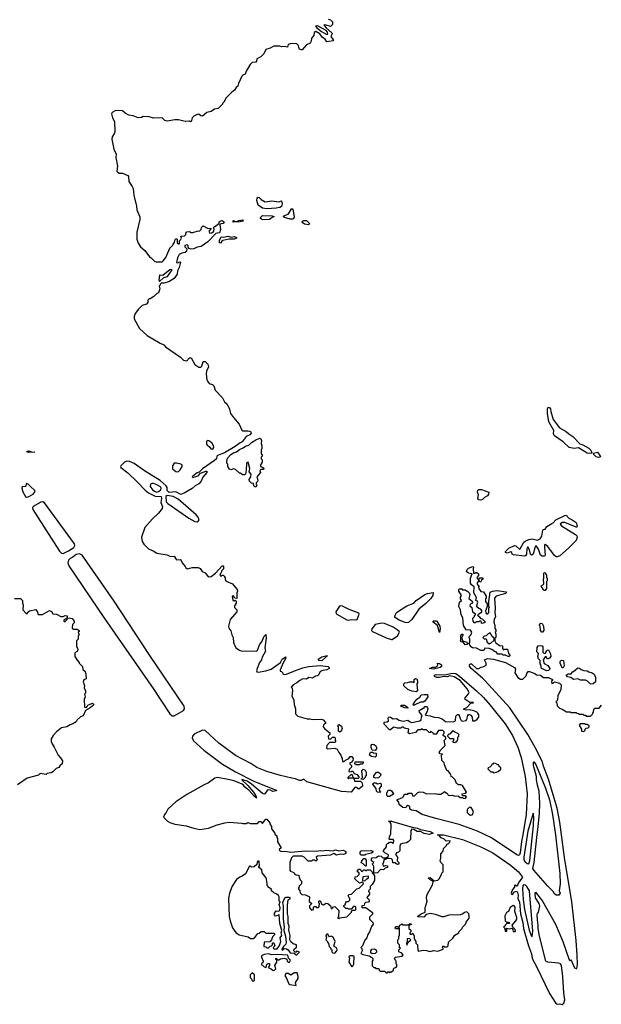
# Model space of a CAD drawing. Extents: x 2086813 to 2278017, y 548126 to 753336.
# Tile 349 of 461: x 2207357 to 2214129, y 640292 to 651760. Entities that reach past the tile are written whole.
import ezdxf

# ---------------------------------------------------------------- set-up
doc = ezdxf.new("R2010")
doc.units = 0

msp = doc.modelspace()

# ---------------------------------------------------------------- linework, layer by layer
at = {"layer": '0CON10XD'}
for points in [[(2210950, 651765), (2210977, 651757), (2211000, 651735), (2211000, 651705), (2210975, 651682), (2210925, 651697), (2210905, 651700), (2210900, 651695), (2210924, 651664), (2210992, 651605), (2210996, 651594), (2210980, 651565), (2211007, 651525), (2211007, 651513), (2210935, 651502), (2210915, 651532), (2210882, 651552), (2210852, 651595), (2210805, 651622), (2210785, 651610), (2210782, 651575), (2210756, 651544), (2210752, 651508), (2210740, 651485), (2210695, 651468), (2210645, 651410), (2210635, 651407), (2210616, 651416), (2210607, 651435), (2210605, 651460), (2210585, 651478), (2210565, 651482), (2210505, 651477), (2210485, 651470), (2210475, 651440), (2210435, 651447), (2210405, 651444), (2210385, 651450), (2210315, 651450), (2210300, 651445), (2210275, 651430), (2210225, 651414), (2210199, 651361), (2210165, 651329), (2210118, 651305), (2210116, 651275), (2210108, 651265), (2210065, 651261), (2210042, 651238), (2209995, 651162), (2209982, 651125), (2209955, 651113), (2209945, 651102), (2209904, 651016), (2209898, 650985), (2209878, 650972), (2209860, 650940), (2209827, 650915), (2209761, 650849), (2209735, 650800), (2209720, 650785), (2209720, 650775), (2209670, 650725), (2209625, 650718), (2209585, 650692), (2209535, 650680), (2209485, 650638), (2209465, 650642), (2209445, 650660), (2209423, 650657), (2209384, 650636), (2209365, 650618), (2209358, 650585), (2209345, 650572), (2209335, 650578), (2209285, 650574), (2209205, 650592), (2209165, 650592), (2209075, 650577), (2209046, 650586), (2209015, 650617), (2208915, 650612), (2208865, 650627), (2208795, 650632), (2208775, 650622), (2208735, 650618), (2208679, 650639), (2208628, 650648), (2208585, 650670), (2208555, 650698), (2208478, 650702), (2208435, 650680)], [(2210925, 651591), (2210945, 651592), (2210943, 651615), (2210925, 651634), (2210825, 651688), (2210802, 651685), (2210818, 651665), (2210872, 651622), (2210925, 651591)], [(2208435, 650680), (2208428, 650665), (2208438, 650615), (2208460, 650575), (2208464, 650455), (2208458, 650432), (2208434, 650396), (2208432, 650368), (2208455, 650250), (2208480, 650195), (2208477, 650155), (2208498, 650055), (2208487, 649995), (2208515, 649974), (2208555, 649971), (2208618, 649945), (2208623, 649935), (2208628, 649875), (2208668, 649818), (2208678, 649795), (2208687, 649717), (2208719, 649589), (2208723, 649545), (2208757, 649465), (2208756, 649434), (2208723, 649285), (2208722, 649205), (2208738, 649158), (2208764, 649114), (2208813, 649073), (2208867, 648997), (2208890, 648985), (2208930, 648945), (2208945, 648940), (2209015, 648940), (2209029, 648951), (2209058, 648992), (2209105, 649100), (2209140, 649135), (2209143, 649147), (2209160, 649165), (2209163, 649187), (2209175, 649210), (2209190, 649205), (2209192, 649162), (2209205, 649150), (2209215, 649150), (2209220, 649155), (2209220, 649185), (2209235, 649200), (2209240, 649215), (2209232, 649238), (2209278, 649242), (2209292, 649258), (2209292, 649275), (2209305, 649288), (2209335, 649292), (2209355, 649280), (2209375, 649280), (2209423, 649297), (2209455, 649300), (2209470, 649315), (2209475, 649340), (2209495, 649358), (2209545, 649332), (2209588, 649328), (2209560, 649295), (2209570, 649275), (2209595, 649276), (2209617, 649295), (2209620, 649325), (2209610, 649335), (2209625, 649350), (2209635, 649350), (2209665, 649380), (2209678, 649382), (2209680, 649405), (2209690, 649415), (2209715, 649422), (2209740, 649405), (2209725, 649388), (2209698, 649382), (2209688, 649372), (2209695, 649315), (2209685, 649276), (2209655, 649275), (2209641, 649269), (2209547, 649173), (2209470, 649120), (2209425, 649109), (2209385, 649090), (2209355, 649087), (2209326, 649096), (2209318, 649115), (2209320, 649125), (2209307, 649137), (2209281, 649129), (2209280, 649115), (2209302, 649092), (2209298, 649062), (2209283, 649047), (2209245, 649040), (2209215, 649027), (2209195, 648985), (2209185, 648932), (2209195, 648928), (2209225, 648940), (2209230, 648935), (2209225, 648920), (2209213, 648875), (2209193, 648835), (2209191, 648795), (2209157, 648745), (2209092, 648708), (2209035, 648690), (2209005, 648690), (2208992, 648678), (2208990, 648665), (2208980, 648655), (2208990, 648625), (2208975, 648580), (2208955, 648570), (2208920, 648535), (2208875, 648510), (2208865, 648510), (2208850, 648495), (2208848, 648465), (2208835, 648448), (2208785, 648430), (2208741, 648389), (2208703, 648337), (2208692, 648305), (2208692, 648275), (2208753, 648165), (2208842, 648082), (2208992, 647992), (2209034, 647974), (2209055, 647948), (2209230, 647830), (2209265, 647793), (2209302, 647788), (2209335, 647820), (2209355, 647820), (2209397, 647745), (2209445, 647713), (2209465, 647712), (2209480, 647725), (2209495, 647778), (2209515, 647778), (2209547, 647747), (2209557, 647715), (2209534, 647666), (2209529, 647635), (2209536, 647566), (2209545, 647550), (2209565, 647523), (2209601, 647511), (2209618, 647495), (2209632, 647445), (2209718, 647355), (2209741, 647311), (2209772, 647282), (2209801, 647225), (2209813, 647175), (2209846, 647125), (2209911, 647051), (2209945, 646980), (2209955, 646970), (2210015, 646972), (2210035, 646968), (2210049, 646959), (2210053, 646945), (2210036, 646925), (2209996, 646904), (2209948, 646842), (2209925, 646833), (2209865, 646788), (2209742, 646715), (2209662, 646685), (2209651, 646675), (2209648, 646645), (2209627, 646625), (2209485, 646527), (2209448, 646492), (2209425, 646484), (2209372, 646445), (2209367, 646435), (2209375, 646429), (2209410, 646440), (2209435, 646447), (2209462, 646478), (2209525, 646502), (2209535, 646500), (2209536, 646485), (2209489, 646431), (2209472, 646385), (2209442, 646355), (2209400, 646330), (2209365, 646299), (2209274, 646245), (2209235, 646231), (2209175, 646262), (2209097, 646255), (2209076, 646275), (2209073, 646313), (2209062, 646332), (2208992, 646392), (2208812, 646505), (2208692, 646592), (2208635, 646616), (2208605, 646619), (2208577, 646605), (2208536, 646564), (2208530, 646555), (2208534, 646545), (2208615, 646484), (2208726, 646376), (2208820, 646280), (2208859, 646249), (2208935, 646211), (2209005, 646208), (2209008, 646185), (2208999, 646135), (2209022, 646085), (2209016, 646065), (2208975, 646014), (2208902, 645945), (2208816, 645845), (2208774, 645735), (2208783, 645683), (2208802, 645652), (2208856, 645596), (2208912, 645575), (2208955, 645548), (2209075, 645527), (2209115, 645508), (2209155, 645510), (2209185, 645470), (2209225, 645472), (2209235, 645468), (2209248, 645435), (2209285, 645390), (2209290, 645375), (2209313, 645363), (2209365, 645381), (2209435, 645381), (2209458, 645368), (2209483, 645335), (2209516, 645316), (2209545, 645283), (2209565, 645273), (2209586, 645274), (2209636, 645314), (2209715, 645398), (2209725, 645400), (2209730, 645395), (2209730, 645365), (2209710, 645345), (2209702, 645318), (2209690, 645305), (2209692, 645282), (2209705, 645280), (2209715, 645290), (2209725, 645290), (2209739, 645279), (2209749, 645259), (2209750, 645235), (2209760, 645220), (2209835, 645188), (2209890, 645125), (2209893, 645105), (2209886, 645084), (2209885, 645020), (2209862, 645022), (2209845, 645048), (2209830, 645045), (2209840, 644995), (2209855, 644992), (2209865, 645000), (2209877, 644987), (2209878, 644965), (2209858, 644935), (2209858, 644915), (2209887, 644885), (2209887, 644865), (2209807, 644775), (2209790, 644695), (2209793, 644675), (2209814, 644644), (2209826, 644595), (2209841, 644565), (2209846, 644506), (2209873, 644445), (2209915, 644416), (2209935, 644411), (2210115, 644406), (2210125, 644416), (2210153, 644487), (2210176, 644514), (2210205, 644580), (2210225, 644600), (2210226, 644556), (2210213, 644445), (2210218, 644405), (2210179, 644335), (2210172, 644305), (2210148, 644272), (2210122, 644205), (2210116, 644175), (2210120, 644165), (2210135, 644160), (2210225, 644175), (2210285, 644195), (2210396, 644274), (2210415, 644313), (2210455, 644340), (2210453, 644315), (2210420, 644260), (2210390, 644185), (2210392, 644172), (2210405, 644170), (2210418, 644158), (2210422, 644142), (2210435, 644132), (2210465, 644137), (2210568, 644182), (2210655, 644213), (2210725, 644227), (2210855, 644239), (2210948, 644225), (2210960, 644215), (2210960, 644205), (2210935, 644188), (2210888, 644182), (2210855, 644170), (2210838, 644125), (2210825, 644118), (2210800, 644115), (2210765, 644090), (2210725, 644097), (2210695, 644081), (2210655, 644084), (2210618, 644062), (2210585, 644037), (2210540, 644015), (2210520, 643985), (2210530, 643975), (2210532, 643945), (2210527, 643885), (2210550, 643835), (2210552, 643785), (2210568, 643735), (2210570, 643675), (2210595, 643650), (2210705, 643616), (2210735, 643619), (2210775, 643610), (2210870, 643615), (2210890, 643605), (2210918, 643575), (2210918, 643562), (2210905, 643560), (2210893, 643547), (2210892, 643525), (2210911, 643501), (2210970, 643455), (2210970, 643435), (2210950, 643415), (2210953, 643383), (2210975, 643380), (2210998, 643402), (2211022, 643402), (2211030, 643395), (2211030, 643365), (2211040, 643355), (2211025, 643340), (2210965, 643342), (2210932, 643308), (2210928, 643275), (2210945, 643267), (2211025, 643277), (2211052, 643265), (2211072, 643225), (2211098, 643195), (2211112, 643155), (2211115, 643120), (2211135, 643120), (2211150, 643135), (2211190, 643155), (2211205, 643180), (2211225, 643180), (2211240, 643155), (2211238, 643132), (2211215, 643110), (2211200, 643105), (2211202, 643092), (2211220, 643075), (2211220, 643055), (2211192, 643028), (2211190, 643005), (2211215, 643000), (2211223, 643007), (2211237, 643007), (2211252, 642982), (2211285, 642970), (2211310, 642935), (2211298, 642922), (2211262, 642922), (2211240, 642930), (2211238, 642958), (2211215, 642970), (2211180, 642935), (2211180, 642925), (2211185, 642920), (2211195, 642930), (2211240, 642930), (2211250, 642915), (2211255, 642890), (2211325, 642890), (2211340, 642875), (2211350, 642845), (2211348, 642832), (2211305, 642800), (2211277, 642817), (2211265, 642820), (2211257, 642813), (2211217, 642763), (2211105, 642771), (2210702, 642882), (2210665, 642914), (2210635, 642900), (2210615, 642900), (2210570, 642920), (2210525, 642925), (2210393, 642957), (2210234, 643004), (2210119, 643049), (2210049, 643099), (2209871, 643191), (2209766, 643266), (2209675, 643335), (2209515, 643480), (2209485, 643487), (2209390, 643440), (2209369, 643415), (2209364, 643395), (2209381, 643361), (2209503, 643253), (2209720, 643090), (2209869, 642999), (2210082, 642892), (2210305, 642802), (2210347, 642785), (2210343, 642777), (2210305, 642772), (2210278, 642788), (2210251, 642789), (2210237, 642783), (2210212, 642745), (2210201, 642741), (2210185, 642748), (2210055, 642858), (2210005, 642891), (2209945, 642910), (2209942, 642905), (2210015, 642841), (2210080, 642765), (2210105, 642722), (2210115, 642692), (2210087, 642715), (2210026, 642786), (2209974, 642824), (2209963, 642845), (2209948, 642858), (2209854, 642894), (2209745, 642920), (2209655, 642933), (2209631, 642925), (2209555, 642870), (2209505, 642849), (2209305, 642737)], [(2210235, 649557), (2210184, 649564), (2210135, 649600), (2210118, 649655), (2210124, 649686), (2210135, 649692), (2210145, 649690), (2210170, 649665), (2210215, 649640), (2210295, 649650), (2210375, 649640), (2210405, 649650), (2210413, 649615), (2210404, 649586), (2210386, 649574), (2210345, 649563), (2210235, 649557)], [(2210534, 649436), (2210505, 649438), (2210440, 649455), (2210430, 649465), (2210433, 649477), (2210482, 649495), (2210525, 649560), (2210538, 649555), (2210554, 649465), (2210545, 649441), (2210534, 649436)], [(2209845, 649403), (2209840, 649415), (2209845, 649420), (2209865, 649410), (2209885, 649410), (2209908, 649422), (2209955, 649428), (2209960, 649415), (2209925, 649404), (2209845, 649403)], [(2210185, 649429), (2210160, 649445), (2210160, 649455), (2210185, 649480), (2210296, 649476), (2210320, 649465), (2210308, 649462), (2210265, 649432), (2210185, 649429)], [(2210725, 649370), (2210675, 649380), (2210653, 649395), (2210648, 649405), (2210650, 649415), (2210665, 649422), (2210695, 649420), (2210730, 649385), (2210725, 649370)], [(2209695, 649157), (2209685, 649160), (2209685, 649190), (2209705, 649232), (2209735, 649228), (2209782, 649238), (2209825, 649227), (2209855, 649236), (2209882, 649225), (2209880, 649215), (2209855, 649203), (2209794, 649204), (2209723, 649187), (2209710, 649180), (2209695, 649157)], [(2208985, 648710), (2209034, 648756), (2209080, 648770), (2209132, 648845), (2209125, 648850), (2209105, 648846), (2209025, 648781), (2208984, 648786), (2208978, 648725), (2208985, 648710)], [(2213995, 646707), (2213965, 646711), (2213865, 646772), (2213815, 646766), (2213756, 646776), (2213687, 646845), (2213583, 646915), (2213574, 646935), (2213576, 646975), (2213520, 647075), (2213502, 647172), (2213502, 647225), (2213508, 647242), (2213525, 647244), (2213538, 647228), (2213541, 647195), (2213569, 647105), (2213644, 647005), (2213722, 646965), (2213752, 646935), (2213796, 646906), (2213879, 646819), (2213915, 646807), (2213985, 646768), (2214008, 646745), (2214020, 646715), (2214015, 646712), (2213995, 646707)], [(2210105, 646320), (2210095, 646320), (2210082, 646332), (2210078, 646358), (2210055, 646362), (2210032, 646385), (2210030, 646405), (2210050, 646435), (2210052, 646465), (2210030, 646495), (2210036, 646534), (2210018, 646605), (2210005, 646602), (2210000, 646595), (2209996, 646515), (2209987, 646465), (2209975, 646458), (2209955, 646458), (2209925, 646480), (2209915, 646480), (2209872, 646522), (2209845, 646528), (2209815, 646518), (2209800, 646525), (2209780, 646555), (2209780, 646585), (2209770, 646595), (2209768, 646615), (2209778, 646655), (2209816, 646695), (2209846, 646715), (2209882, 646728), (2209915, 646754), (2209958, 646772), (2209985, 646792), (2210025, 646804), (2210058, 646835), (2210105, 646867), (2210155, 646886), (2210165, 646880), (2210172, 646855), (2210168, 646825), (2210178, 646795), (2210178, 646765), (2210170, 646745), (2210170, 646705), (2210180, 646695), (2210180, 646675), (2210170, 646665), (2210170, 646645), (2210180, 646635), (2210180, 646605), (2210160, 646575), (2210160, 646555), (2210185, 646550), (2210200, 646535), (2210195, 646520), (2210165, 646520), (2210155, 646510), (2210160, 646485), (2210120, 646435), (2210130, 646395), (2210127, 646383), (2210110, 646365), (2210110, 646345), (2210120, 646335), (2210105, 646320)], [(2209605, 646758), (2209616, 646776), (2209613, 646795), (2209595, 646830), (2209560, 646855), (2209543, 646857), (2209533, 646847), (2209534, 646824), (2209542, 646805), (2209565, 646788), (2209581, 646761), (2209605, 646758)], [(2207465, 646718), (2207440, 646725), (2207443, 646735), (2207465, 646738), (2207495, 646727), (2207535, 646724), (2207465, 646718)], [(2214095, 646660), (2214069, 646669), (2214042, 646695), (2214040, 646710), (2214085, 646723), (2214114, 646685), (2214119, 646675), (2214115, 646664), (2214095, 646660)], [(2209195, 646494), (2209205, 646496), (2209225, 646519), (2209249, 646555), (2209250, 646575), (2209232, 646585), (2209185, 646596), (2209155, 646594), (2209136, 646565), (2209137, 646527), (2209175, 646496), (2209195, 646494)], [(2207435, 646199), (2207455, 646203), (2207516, 646235), (2207537, 646265), (2207535, 646275), (2207485, 646324), (2207455, 646350), (2207435, 646357), (2207425, 646320), (2207385, 646322), (2207381, 646305), (2207395, 646261), (2207425, 646205), (2207435, 646199)], [(2208955, 646259), (2208975, 646263), (2209001, 646285), (2209003, 646305), (2208995, 646318), (2208955, 646343), (2208915, 646358), (2208895, 646360), (2208881, 646349), (2208875, 646324), (2208905, 646285), (2208935, 646263), (2208955, 646259)], [(2209425, 645913), (2209435, 645918), (2209446, 645935), (2209436, 645965), (2209412, 645995), (2209202, 646175), (2209145, 646208), (2209075, 646217), (2209057, 646205), (2209064, 646145), (2209082, 646125), (2209328, 645955), (2209395, 645917), (2209425, 645913)], [(2212725, 646163), (2212705, 646168), (2212692, 646185), (2212700, 646225), (2212687, 646257), (2212691, 646279), (2212705, 646290), (2212735, 646290), (2212818, 646258), (2212817, 646235), (2212804, 646216), (2212770, 646195), (2212748, 646172), (2212725, 646163)], [(2207865, 645544), (2207927, 645573), (2207987, 645613), (2208000, 645635), (2207996, 645655), (2207645, 646132), (2207625, 646145), (2207605, 646141), (2207515, 646089), (2207507, 646075), (2207511, 646055), (2207819, 645569), (2207845, 645546), (2207865, 645544)], [(2213615, 645504), (2213603, 645505), (2213585, 645518), (2213505, 645623), (2213475, 645648), (2213468, 645642), (2213467, 645613), (2213476, 645525), (2213473, 645515), (2213465, 645511), (2213442, 645512), (2213420, 645525), (2213398, 645595), (2213375, 645630), (2213365, 645630), (2213355, 645610), (2213336, 645535), (2213316, 645524), (2213304, 645535), (2213292, 645585), (2213275, 645620), (2213264, 645596), (2213257, 645535), (2213245, 645517), (2213235, 645512), (2213106, 645526), (2213092, 645535), (2213087, 645555), (2213075, 645562), (2213035, 645548), (2213014, 645555), (2213014, 645566), (2213054, 645606), (2213120, 645635), (2213135, 645633), (2213175, 645593), (2213185, 645598), (2213228, 645675), (2213242, 645688), (2213285, 645706), (2213325, 645713), (2213385, 645700), (2213417, 645713), (2213436, 645744), (2213447, 645815), (2213455, 645823), (2213475, 645827), (2213495, 645856), (2213552, 645892), (2213569, 645901), (2213600, 645935), (2213705, 645987), (2213725, 645990), (2213730, 645975), (2213750, 645955), (2213790, 645935), (2213835, 645902), (2213850, 645865), (2213845, 645848), (2213835, 645849), (2213705, 645903), (2213675, 645902), (2213650, 645885), (2213664, 645864), (2213827, 645765), (2213845, 645750), (2213850, 645735), (2213837, 645695), (2213747, 645605), (2213645, 645516), (2213615, 645504)], [(2209155, 643653), (2209265, 643715), (2209278, 643735), (2209272, 643765), (2208873, 644355), (2208457, 644987), (2208085, 645525), (2208055, 645538), (2208015, 645532), (2207978, 645502), (2207944, 645486), (2207927, 645465), (2207918, 645435), (2207931, 645401), (2208346, 644784), (2208911, 643971), (2209107, 643677), (2209134, 643654), (2209155, 643653)], [(2213055, 644342), (2213043, 644343), (2213015, 644360), (2212985, 644360), (2212975, 644370), (2212925, 644372), (2212907, 644397), (2212885, 644402), (2212856, 644426), (2212825, 644438), (2212775, 644440), (2212760, 644415), (2212726, 644414), (2212675, 644439), (2212631, 644445), (2212614, 644455), (2212599, 644475), (2212590, 644495), (2212598, 644505), (2212598, 644545), (2212590, 644565), (2212595, 644580), (2212615, 644600), (2212620, 644625), (2212615, 644640), (2212605, 644648), (2212554, 644654), (2212523, 644705), (2212518, 644795), (2212498, 644828), (2212488, 644888), (2212471, 644925), (2212480, 644975), (2212500, 644995), (2212488, 645015), (2212490, 645035), (2212502, 645055), (2212470, 645105), (2212470, 645125), (2212475, 645130), (2212505, 645130), (2212515, 645120), (2212545, 645120), (2212575, 645102), (2212590, 645085), (2212597, 645065), (2212588, 645018), (2212626, 644986), (2212630, 644975), (2212625, 644960), (2212615, 644960), (2212602, 644948), (2212600, 644935), (2212622, 644912), (2212630, 644865), (2212660, 644845), (2212660, 644825), (2212650, 644815), (2212650, 644805), (2212630, 644785), (2212632, 644755), (2212645, 644740), (2212665, 644740), (2212675, 644750), (2212708, 644752), (2212715, 644760), (2212728, 644758), (2212730, 644735), (2212735, 644732), (2212756, 644734), (2212780, 644745), (2212748, 644778), (2212732, 644782), (2212715, 644802), (2212690, 644815), (2212698, 644835), (2212738, 644865), (2212740, 644875), (2212727, 644895), (2212703, 644903), (2212682, 644922), (2212680, 644935), (2212692, 644975), (2212688, 644988), (2212670, 644995), (2212675, 645030), (2212646, 645085), (2212648, 645155), (2212617, 645177), (2212606, 645196), (2212606, 645255), (2212627, 645307), (2212585, 645314), (2212558, 645328), (2212569, 645355), (2212585, 645372), (2212635, 645392), (2212642, 645385), (2212636, 645365), (2212640, 645315), (2212655, 645312), (2212668, 645322), (2212682, 645322), (2212700, 645305), (2212700, 645285), (2212682, 645265), (2212685, 645250), (2212695, 645240), (2212705, 645240), (2212715, 645260), (2212745, 645260), (2212750, 645255), (2212750, 645245), (2212732, 645228), (2212728, 645212), (2212715, 645210), (2212708, 645228), (2212702, 645228), (2212685, 645200), (2212683, 645185), (2212695, 645170), (2212710, 645165), (2212700, 645155), (2212703, 645135), (2212725, 645100), (2212758, 645098), (2212790, 645045), (2212790, 645025), (2212780, 645015), (2212780, 644985), (2212800, 644955), (2212800, 644925), (2212782, 644875), (2212783, 644853), (2212792, 644842), (2212808, 644842), (2212818, 644855), (2212820, 644905), (2212827, 644915), (2212820, 644925), (2212820, 644985), (2212837, 645093), (2212864, 645106), (2212915, 645113), (2213020, 645095), (2213020, 645085), (2213012, 645078), (2212904, 645046), (2212887, 645023), (2212893, 644905), (2212888, 644855), (2212898, 644805), (2212883, 644777), (2212878, 644745), (2212890, 644705), (2212888, 644675), (2212900, 644655), (2212900, 644635), (2212892, 644625), (2212900, 644605), (2212900, 644565), (2212890, 644555), (2212890, 644525), (2212901, 644501), (2212945, 644470), (2212978, 644468), (2212980, 644435), (2212992, 644422), (2213005, 644430), (2213038, 644428), (2213048, 644378), (2213068, 644355), (2213055, 644342)], [(2213475, 645110), (2213465, 645110), (2213455, 645120), (2213430, 645165), (2213457, 645183), (2213462, 645195), (2213458, 645245), (2213462, 645255), (2213460, 645315), (2213465, 645320), (2213478, 645318), (2213480, 645305), (2213490, 645295), (2213490, 645265), (2213500, 645255), (2213500, 645225), (2213490, 645215), (2213490, 645135), (2213475, 645110)], [(2211865, 644736), (2211845, 644741), (2211775, 644768), (2211733, 644795), (2211727, 644805), (2211728, 644825), (2211746, 644855), (2211865, 644932), (2211945, 644966), (2211972, 644995), (2212074, 645065), (2212105, 645078), (2212170, 645090), (2212166, 645055), (2212139, 645015), (2212085, 644961), (2212004, 644896), (2211924, 644775), (2211885, 644741), (2211865, 644736)], [(2207295, 645020), (2207365, 645020), (2207390, 644995), (2207390, 644965), (2207398, 644945), (2207392, 644885), (2207433, 644843), (2207450, 644845), (2207450, 644855), (2207470, 644875), (2207545, 644890), (2207565, 644860), (2207572, 644832), (2207623, 644833), (2207705, 644878), (2207726, 644866), (2207745, 644840), (2207787, 644837), (2207835, 644810), (2207865, 644810), (2207885, 644820), (2207910, 644815), (2207910, 644790), (2207872, 644768), (2207870, 644755), (2207875, 644750), (2207885, 644750), (2207910, 644775), (2207910, 644790), (2207935, 644792), (2207970, 644785), (2207990, 644755), (2207990, 644735), (2207973, 644717), (2207970, 644675), (2207985, 644660), (2208025, 644662), (2208048, 644645), (2208050, 644635), (2208040, 644625), (2208048, 644595), (2208040, 644585), (2208040, 644545), (2208020, 644525), (2208018, 644455), (2208031, 644441), (2208036, 644424), (2208025, 644402), (2208000, 644385), (2208000, 644345), (2208025, 644300), (2208050, 644275), (2208050, 644265), (2208090, 644225), (2208093, 644193), (2208118, 644168), (2208128, 644135), (2208130, 644085), (2208105, 644070), (2208098, 644045), (2208110, 644005), (2208108, 643978), (2208122, 643945), (2208122, 643918), (2208110, 643905), (2208118, 643875), (2208108, 643845), (2208110, 643755), (2208135, 643750), (2208152, 643778), (2208205, 643798), (2208222, 643785), (2208218, 643775), (2208177, 643745), (2208124, 643716), (2208098, 643652), (2208065, 643640), (2208028, 643605), (2208015, 643582), (2207975, 643558), (2207945, 643549), (2207907, 643523), (2207845, 643512), (2207786, 643465), (2207746, 643425), (2207724, 643385), (2207723, 643355), (2207734, 643325), (2207758, 643288), (2207804, 643195), (2207832, 643165), (2207855, 643130), (2207852, 643095), (2207825, 643070), (2207815, 643050), (2207782, 643038), (2207745, 643000), (2207722, 642988), (2207678, 642982), (2207665, 642970), (2207595, 642982), (2207575, 642963), (2207444, 642926), (2207332, 642848)], [(2211185, 644765), (2211216, 644774), (2211265, 644769), (2211285, 644775), (2211310, 644835), (2211305, 644849), (2211192, 644892), (2211115, 644930), (2211095, 644934), (2211081, 644929), (2211038, 644865), (2211041, 644845), (2211050, 644835), (2211165, 644770), (2211185, 644765)], [(2211685, 644540), (2211695, 644542), (2211757, 644585), (2211779, 644625), (2211776, 644635), (2211754, 644655), (2211706, 644685), (2211605, 644728), (2211575, 644733), (2211496, 644715), (2211459, 644665), (2211454, 644645), (2211465, 644634), (2211625, 644559), (2211685, 644540)], [(2212245, 644623), (2212223, 644705), (2212172, 644745), (2212170, 644755), (2212175, 644759), (2212205, 644759), (2212215, 644753), (2212248, 644698), (2212254, 644666), (2212245, 644623)], [(2213445, 644628), (2213435, 644628), (2213422, 644645), (2213417, 644695), (2213408, 644705), (2213412, 644725), (2213425, 644732), (2213439, 644729), (2213458, 644698), (2213460, 644645), (2213445, 644628)], [(2212545, 644480), (2212520, 644510), (2212492, 644515), (2212488, 644525), (2212493, 644537), (2212494, 644585), (2212505, 644602), (2212515, 644602), (2212520, 644595), (2212500, 644555), (2212510, 644545), (2212510, 644535), (2212525, 644520), (2212565, 644510), (2212572, 644495), (2212565, 644483), (2212545, 644480)], [(2212825, 644490), (2212835, 644500), (2212845, 644500), (2212880, 644535), (2212880, 644555), (2212858, 644575), (2212835, 644620), (2212825, 644610), (2212812, 644608), (2212788, 644582), (2212765, 644580), (2212750, 644565), (2212765, 644550), (2212788, 644548), (2212802, 644512), (2212825, 644490)], [(2213495, 644177), (2213433, 644205), (2213427, 644247), (2213418, 644258), (2213418, 644295), (2213398, 644318), (2213392, 644345), (2213397, 644377), (2213378, 644398), (2213381, 644449), (2213395, 644467), (2213417, 644473), (2213439, 644469), (2213448, 644455), (2213450, 644395), (2213465, 644380), (2213478, 644382), (2213494, 644416), (2213515, 644420), (2213538, 644375), (2213542, 644345), (2213528, 644325), (2213503, 644313), (2213488, 644338), (2213475, 644340), (2213453, 644303), (2213465, 644260), (2213508, 644238), (2213530, 644205), (2213528, 644192), (2213515, 644180), (2213495, 644177)], [(2210875, 644293), (2210840, 644295), (2210834, 644305), (2210839, 644315), (2210875, 644338), (2210936, 644356), (2210931, 644345), (2210875, 644293)], [(2212175, 644194), (2212130, 644205), (2212165, 644218), (2212195, 644219), (2212218, 644232), (2212226, 644245), (2212224, 644266), (2212245, 644262), (2212267, 644245), (2212267, 644225), (2212255, 644214), (2212175, 644194)], [(2212745, 644090), (2212615, 644205), (2212595, 644231), (2212594, 644245), (2212605, 644258), (2212618, 644258), (2212675, 644205), (2212705, 644203), (2212730, 644220), (2212763, 644227), (2212789, 644241), (2212790, 644265), (2212768, 644305), (2212805, 644319), (2212873, 644313), (2213015, 644274), (2213120, 644215), (2213132, 644195), (2213123, 644153), (2213157, 644097), (2213188, 644078), (2213215, 644080), (2213255, 644120), (2213263, 644147), (2213277, 644167), (2213295, 644167), (2213355, 644147), (2213375, 644130), (2213420, 644125), (2213455, 644100), (2213515, 644100), (2213560, 644075), (2213560, 644065), (2213550, 644055), (2213555, 644030), (2213568, 644032), (2213585, 644050), (2213642, 644032), (2213662, 644012), (2213660, 643955), (2213625, 643890), (2213618, 643835), (2213600, 643815), (2213610, 643805), (2213615, 643770), (2213642, 643742), (2213672, 643728), (2213725, 643700), (2213765, 643700), (2213775, 643690), (2213835, 643690), (2213843, 643683), (2213865, 643680), (2213875, 643670), (2213915, 643670), (2213925, 643660), (2213945, 643660), (2213955, 643650), (2214005, 643650), (2214028, 643672), (2214030, 643685), (2214040, 643695), (2214042, 643728), (2214055, 643740), (2214105, 643740), (2214132, 643778)], [(2213685, 644210), (2213672, 644212), (2213650, 644265), (2213650, 644285), (2213665, 644300), (2213690, 644295), (2213698, 644235), (2213685, 644210)], [(2213165, 642026), (2213145, 642032), (2212850, 642230), (2212689, 642309), (2212475, 642388), (2212201, 642455), (2212045, 642503), (2211975, 642544), (2211920, 642555), (2211900, 642565), (2211900, 642595), (2211877, 642607), (2211862, 642598), (2211855, 642582), (2211820, 642585), (2211775, 642620), (2211770, 642645), (2211750, 642675), (2211815, 642700), (2211828, 642712), (2211830, 642725), (2211842, 642738), (2211875, 642740), (2211885, 642750), (2211925, 642750), (2211932, 642722), (2211955, 642720), (2211992, 642758), (2212015, 642768), (2212055, 642762), (2212095, 642742), (2212195, 642748), (2212225, 642740), (2212265, 642740), (2212275, 642750), (2212285, 642750), (2212305, 642770), (2212325, 642750), (2212335, 642750), (2212345, 642730), (2212363, 642723), (2212395, 642728), (2212425, 642718), (2212462, 642722), (2212485, 642700), (2212515, 642700), (2212523, 642693), (2212545, 642690), (2212558, 642708), (2212545, 642720), (2212512, 642722), (2212510, 642745), (2212545, 642750), (2212560, 642765), (2212515, 642840), (2212495, 642850), (2212465, 642850), (2212444, 642864), (2212428, 642908), (2212398, 642938), (2212380, 642945), (2212378, 642968), (2212345, 643010), (2212330, 643015), (2212303, 643083), (2212300, 643105), (2212273, 643133), (2212270, 643195), (2212280, 643205), (2212255, 643210), (2212240, 643225), (2212250, 643235), (2212252, 643248), (2212310, 643305), (2212300, 643365), (2212320, 643385), (2212318, 643398), (2212290, 643425), (2212290, 643435), (2212300, 643445), (2212300, 643465), (2212285, 643480), (2212235, 643480), (2212205, 643440), (2212175, 643440), (2212170, 643455), (2212145, 643470), (2212135, 643460), (2212125, 643460), (2212095, 643490), (2212055, 643490), (2212045, 643500), (2212025, 643490), (2211995, 643490), (2211965, 643460), (2211895, 643442), (2211880, 643455), (2211890, 643495), (2211838, 643508), (2211825, 643520), (2211805, 643520), (2211795, 643510), (2211775, 643508), (2211755, 643508), (2211715, 643520), (2211705, 643518), (2211675, 643490), (2211665, 643490), (2211600, 643555), (2211602, 643578), (2211635, 643582), (2211650, 643595), (2211648, 643625), (2211655, 643640), (2211675, 643636), (2211705, 643617), (2211745, 643623), (2211775, 643602), (2211821, 643591), (2211875, 643601), (2211905, 643581), (2211925, 643576), (2212017, 643593), (2212032, 643605), (2212034, 643636), (2212042, 643655), (2212013, 643695), (2212010, 643715), (2212055, 643740), (2212065, 643740), (2212070, 643760), (2212095, 643760), (2212107, 643747), (2212108, 643735), (2212096, 643694), (2212080, 643665), (2212085, 643660), (2212135, 643653), (2212185, 643637), (2212235, 643633), (2212276, 643616), (2212315, 643588), (2212405, 643582), (2212425, 643590), (2212432, 643598), (2212435, 643650), (2212455, 643667), (2212465, 643667), (2212476, 643656), (2212485, 643620), (2212498, 643598), (2212515, 643592), (2212554, 643596), (2212565, 643610), (2212574, 643656), (2212584, 643666), (2212595, 643667), (2212610, 643660), (2212626, 643636), (2212630, 643595), (2212655, 643593), (2212685, 643613), (2212702, 643638), (2212702, 643665), (2212693, 643683), (2212680, 643695), (2212645, 643710), (2212595, 643722), (2212555, 643718), (2212530, 643725), (2212530, 643735), (2212565, 643750), (2212612, 643798), (2212640, 643805), (2212635, 643810), (2212598, 643808), (2212540, 643845), (2212545, 643860), (2212585, 643908), (2212589, 643925), (2212569, 643965), (2212486, 644065), (2212415, 644108), (2212365, 644120), (2212335, 644108), (2212295, 644109), (2212245, 644098), (2212215, 644099), (2212189, 644109), (2212186, 644125), (2212205, 644134), (2212305, 644130), (2212395, 644148), (2212435, 644144), (2212479, 644115), (2212675, 643945), (2212756, 643866), (2212837, 643777), (2213009, 643559), (2213096, 643424), (2213157, 643287), (2213195, 643166), (2213244, 642945), (2213267, 642745), (2213254, 642505), (2213217, 642265), (2213201, 642189), (2213185, 642056), (2213175, 642032), (2213165, 642026)], [(2214005, 644020), (2213970, 644055), (2213945, 644067), (2213887, 644067), (2213855, 644083), (2213805, 644074), (2213775, 644097), (2213735, 644108), (2213722, 644125), (2213730, 644135), (2213745, 644140), (2213777, 644143), (2213790, 644155), (2213795, 644170), (2213805, 644170), (2213855, 644210), (2213875, 644208), (2213895, 644190), (2213925, 644180), (2213965, 644177), (2213985, 644164), (2214024, 644154), (2214045, 644138), (2214063, 644097), (2214063, 644047), (2214035, 644024), (2214005, 644020)], [(2209305, 642737), (2209175, 642650), (2209084, 642566), (2209063, 642527), (2209042, 642505), (2209033, 642473), (2209080, 642425), (2209105, 642410), (2209165, 642390), (2209295, 642370), (2209385, 642343), (2209455, 642330), (2209556, 642344), (2209655, 642382), (2209744, 642406), (2209795, 642412), (2209945, 642402), (2209955, 642398), (2209995, 642400), (2210015, 642408), (2210045, 642400), (2210105, 642398), (2210125, 642400), (2210145, 642420), (2210165, 642420), (2210185, 642400), (2210215, 642440), (2210225, 642450), (2210235, 642450), (2210270, 642405), (2210270, 642395), (2210290, 642365), (2210290, 642335), (2210330, 642285), (2210330, 642275), (2210350, 642255), (2210350, 642235), (2210360, 642225), (2210360, 642185), (2210400, 642115), (2210380, 642095), (2210382, 642082), (2210405, 642072), (2210453, 642077), (2210515, 642064), (2210685, 642078), (2210815, 642076), (2210856, 642084), (2210885, 642080), (2210925, 642089), (2211005, 642080), (2211035, 642092), (2211075, 642080), (2211125, 642086), (2211153, 642073), (2211154, 642055), (2211146, 642044), (2211125, 642037), (2211095, 642040), (2211045, 642031), (2211015, 642048), (2210975, 642030), (2210825, 642018), (2210810, 642005), (2210820, 641975), (2210805, 641960), (2210795, 641970), (2210765, 641970), (2210755, 641960), (2210715, 641960), (2210668, 642008), (2210645, 642018), (2210543, 642017), (2210522, 641998), (2210502, 641945), (2210503, 641853), (2210512, 641842), (2210548, 641828), (2210552, 641812), (2210565, 641810), (2210575, 641800), (2210608, 641798), (2210610, 641765), (2210620, 641755), (2210622, 641742), (2210640, 641725), (2210640, 641695), (2210612, 641668), (2210610, 641655), (2210600, 641645), (2210620, 641615), (2210622, 641592), (2210642, 641572), (2210687, 641567), (2210730, 641545), (2210728, 641488), (2210760, 641465), (2210732, 641438), (2210730, 641415), (2210755, 641390), (2210780, 641395), (2210780, 641425), (2210785, 641430), (2210805, 641430), (2210815, 641420), (2210835, 641420), (2210845, 641430), (2210850, 641465), (2210840, 641475), (2210840, 641495), (2210855, 641500), (2210872, 641462), (2210883, 641453), (2210895, 641450), (2210925, 641470), (2210945, 641468), (2210978, 641438), (2210985, 641410), (2210995, 641410), (2211012, 641428), (2211025, 641430), (2211059, 641399), (2211072, 641385), (2211070, 641315), (2211060, 641305), (2211060, 641295), (2211075, 641290), (2211085, 641300), (2211165, 641310), (2211220, 641365), (2211220, 641375), (2211232, 641388), (2211265, 641390), (2211270, 641395), (2211270, 641425), (2211265, 641430), (2211245, 641430), (2211215, 641400), (2211185, 641400), (2211175, 641410), (2211155, 641410), (2211148, 641418), (2211132, 641432), (2211130, 641445), (2211148, 641452), (2211153, 641477), (2211162, 641488), (2211185, 641490), (2211200, 641505), (2211200, 641525), (2211192, 641532), (2211182, 641558), (2211195, 641570), (2211220, 641575), (2211282, 641638), (2211310, 641645), (2211360, 641695), (2211358, 641708), (2211345, 641720), (2211338, 641712), (2211312, 641702), (2211260, 641755), (2211262, 641778), (2211288, 641782), (2211310, 641805), (2211310, 641825), (2211292, 641835), (2211290, 641855), (2211305, 641868), (2211317, 641867), (2211328, 641858), (2211332, 641842), (2211345, 641840), (2211365, 641860), (2211375, 641860), (2211385, 641850), (2211395, 641850), (2211405, 641860), (2211425, 641860), (2211437, 641857), (2211458, 641838), (2211460, 641825), (2211478, 641808), (2211487, 641787), (2211488, 641735), (2211463, 641687), (2211440, 641665), (2211440, 641635), (2211420, 641615), (2211420, 641605), (2211432, 641592), (2211432, 641575), (2211400, 641535), (2211425, 641510), (2211427, 641493), (2211417, 641483), (2211382, 641478), (2211373, 641467), (2211368, 641442), (2211342, 641438), (2211340, 641425), (2211345, 641420), (2211385, 641420), (2211405, 641410), (2211465, 641360), (2211467, 641343), (2211432, 641308), (2211430, 641285), (2211468, 641245), (2211472, 641225), (2211455, 641200), (2211432, 641135), (2211410, 641105), (2211400, 641065), (2211375, 641040), (2211350, 640975), (2211330, 640955), (2211342, 640942), (2211344, 640915), (2211328, 640885), (2211351, 640871), (2211425, 640858), (2211458, 640838), (2211470, 640825), (2211470, 640805), (2211460, 640795), (2211462, 640742), (2211482, 640722), (2211495, 640720), (2211505, 640710), (2211538, 640708), (2211542, 640692), (2211555, 640680), (2211605, 640680), (2211625, 640660), (2211635, 640660), (2211645, 640670), (2211655, 640670), (2211665, 640660), (2211675, 640670), (2211688, 640672), (2211708, 640692), (2211710, 640705), (2211722, 640718), (2211735, 640720), (2211748, 640732), (2211750, 640755), (2211742, 640762), (2211740, 640795), (2211732, 640802), (2211722, 640828), (2211735, 640840), (2211806, 640854), (2211822, 640865), (2211805, 640887), (2211770, 640905), (2211770, 640925), (2211790, 640945), (2211780, 640955), (2211780, 640985), (2211760, 641005), (2211760, 641045), (2211770, 641055), (2211770, 641085), (2211780, 641095), (2211780, 641175), (2211775, 641180), (2211765, 641170), (2211735, 641170), (2211730, 641185), (2211742, 641198), (2211755, 641200), (2211765, 641190), (2211775, 641190), (2211782, 641218), (2211795, 641220), (2211805, 641230), (2211815, 641220), (2211885, 641220), (2211895, 641230), (2211915, 641230), (2211918, 641222), (2211902, 641218), (2211890, 641205), (2211890, 641175), (2211910, 641155), (2211910, 641135), (2211900, 641125), (2211900, 641115), (2211905, 641110), (2211925, 641110), (2211935, 641120), (2211940, 641115), (2211950, 641085), (2211950, 641055), (2211970, 641025), (2211970, 641005), (2211990, 640985), (2211992, 640922), (2212002, 640912), (2212055, 640923), (2212095, 640920), (2212135, 640907), (2212175, 640920), (2212225, 640913), (2212290, 640935), (2212290, 640945), (2212280, 640955), (2212285, 640970), (2212295, 640970), (2212305, 640960), (2212335, 640960), (2212348, 640972), (2212352, 641018), (2212399, 641061), (2212424, 641096), (2212470, 641125), (2212472, 641135), (2212510, 641175), (2212515, 641190), (2212548, 641225), (2212555, 641250), (2212590, 641295), (2212592, 641325), (2212586, 641346), (2212565, 641370), (2212535, 641360), (2212515, 641342), (2212486, 641334), (2212355, 641329), (2212295, 641310), (2212275, 641311), (2212199, 641339), (2212135, 641350), (2212092, 641338), (2212062, 641308), (2211992, 641312), (2211992, 641318), (2212030, 641345), (2212080, 641365), (2212080, 641415), (2212102, 641495), (2212093, 641527), (2212098, 641565), (2212163, 641685), (2212170, 641715), (2212168, 641728), (2212135, 641742), (2212113, 641767), (2212135, 641770), (2212185, 641730), (2212225, 641740), (2212242, 641755), (2212270, 641805), (2212272, 641818), (2212290, 641835), (2212290, 641915), (2212260, 641945), (2212252, 641965), (2212260, 641995), (2212260, 642045), (2212290, 642075), (2212292, 642108), (2212328, 642142), (2212335, 642160), (2212345, 642160), (2212365, 642180), (2212368, 642195), (2212323, 642193), (2212300, 642215), (2212265, 642232), (2212240, 642260), (2212222, 642268), (2212292, 642265), (2212515, 642211), (2212728, 642128), (2212865, 642055), (2213068, 641918), (2213164, 641834), (2213210, 641775), (2213209, 641765), (2213168, 641715), (2213155, 641679), (2213145, 641668), (2213125, 641680), (2213120, 641675), (2213120, 641655), (2213095, 641630), (2213078, 641588), (2213084, 641574), (2213095, 641572), (2213118, 641602), (2213145, 641610), (2213155, 641594), (2213163, 641565), (2213156, 641525), (2213175, 641481), (2213188, 641345), (2213216, 641244), (2213223, 641175), (2213282, 640972), (2213315, 640882), (2213326, 640825), (2213374, 640734), (2213525, 640419), (2213595, 640308), (2213615, 640293), (2213645, 640298), (2213675, 640292), (2213695, 640307), (2213704, 640345), (2213692, 640425), (2213682, 640615), (2213664, 640745), (2213653, 640763), (2213635, 640773), (2213505, 640783), (2213484, 640795), (2213410, 641085), (2213395, 641175), (2213396, 641214), (2213385, 641275), (2213382, 641335), (2213385, 641350), (2213398, 641365), (2213414, 641435), (2213404, 641465), (2213365, 641532), (2213358, 641582), (2213365, 641597), (2213445, 641492), (2213598, 641225), (2213683, 641023), (2213755, 640810), (2213765, 640800), (2213775, 640810), (2213780, 640805), (2213817, 640717), (2213835, 640708), (2213845, 640710), (2213852, 640758), (2213850, 640865), (2213835, 641035), (2213785, 641485), (2213701, 642001), (2213648, 642415), (2213616, 642576), (2213582, 642692), (2213515, 642915), (2213457, 643065), (2213443, 643115), (2213360, 643285), (2213272, 643435), (2213063, 643745), (2212775, 644065), (2212745, 644090)], [(2211975, 643930), (2211925, 643940), (2211875, 643960), (2211832, 644002), (2211830, 644025), (2211843, 644037), (2211875, 644040), (2211895, 644050), (2211935, 644050), (2211945, 644040), (2211950, 644045), (2211950, 644075), (2211965, 644088), (2211980, 644085), (2211990, 644055), (2211990, 644035), (2211980, 644025), (2211990, 643945), (2211975, 643930)], [(2211945, 643770), (2211940, 643785), (2211958, 643815), (2211982, 643845), (2212015, 643870), (2212030, 643895), (2212065, 643902), (2212105, 643900), (2212108, 643875), (2212076, 643824), (2212055, 643812), (2212025, 643812), (2211952, 643778), (2211945, 643770)], [(2211875, 643743), (2211840, 643745), (2211790, 643765), (2211803, 643777), (2211837, 643777), (2211868, 643758), (2211880, 643745), (2211875, 643743)], [(2211085, 643463), (2211068, 643475), (2211070, 643525), (2211060, 643535), (2211075, 643550), (2211105, 643530), (2211112, 643505), (2211102, 643475), (2211085, 643463)], [(2213925, 643470), (2213940, 643485), (2213942, 643498), (2213955, 643510), (2213978, 643512), (2213990, 643525), (2213990, 643535), (2213965, 643550), (2213945, 643550), (2213935, 643560), (2213885, 643560), (2213870, 643545), (2213900, 643495), (2213900, 643475), (2213925, 643470)], [(2212425, 643340), (2212435, 643350), (2212445, 643350), (2212460, 643375), (2212460, 643405), (2212470, 643415), (2212470, 643435), (2212457, 643447), (2212422, 643462), (2212410, 643475), (2212395, 643478), (2212365, 643440), (2212355, 643440), (2212342, 643428), (2212340, 643415), (2212365, 643390), (2212408, 643388), (2212410, 643365), (2212400, 643355), (2212400, 643345), (2212425, 643340)], [(2211495, 643250), (2211462, 643252), (2211448, 643285), (2211448, 643305), (2211455, 643318), (2211465, 643322), (2211485, 643320), (2211504, 643304), (2211512, 643285), (2211512, 643268), (2211495, 643250)], [(2211495, 643170), (2211455, 643178), (2211430, 643195), (2211442, 643228), (2211465, 643230), (2211475, 643220), (2211508, 643218), (2211507, 643183), (2211495, 643170)], [(2211315, 643080), (2211275, 643080), (2211260, 643095), (2211262, 643118), (2211358, 643118), (2211358, 643102), (2211345, 643090), (2211325, 643090), (2211315, 643080)], [(2212875, 642990), (2212895, 642992), (2212930, 643005), (2212958, 643032), (2212960, 643045), (2212942, 643062), (2212935, 643080), (2212925, 643080), (2212897, 643097), (2212875, 643100), (2212865, 643090), (2212855, 643090), (2212850, 643075), (2212830, 643055), (2212812, 643048), (2212810, 643035), (2212845, 643000), (2212865, 643000), (2212875, 642990)], [(2213635, 641562), (2213605, 641562), (2213585, 641578), (2213568, 641608), (2213505, 641668), (2213343, 641855), (2213334, 641874), (2213349, 641945), (2213378, 642235), (2213396, 642365), (2213410, 642515), (2213413, 642637), (2213406, 642775), (2213385, 642845), (2213374, 642905), (2213374, 642945), (2213341, 643075), (2213341, 643109), (2213345, 643120), (2213348, 643112), (2213367, 643085), (2213481, 642811), (2213525, 642675), (2213561, 642505), (2213598, 642265), (2213645, 641815), (2213650, 641695), (2213640, 641615), (2213652, 641585), (2213635, 641562)], [(2211355, 642910), (2211330, 642915), (2211350, 642935), (2211340, 643015), (2211355, 643030), (2211378, 643018), (2211390, 642995), (2211390, 642955), (2211380, 642945), (2211380, 642935), (2211355, 642910)], [(2211505, 642928), (2211480, 642935), (2211480, 642955), (2211513, 642997), (2211535, 642998), (2211560, 642975), (2211562, 642965), (2211555, 642950), (2211535, 642932), (2211505, 642928)], [(2211555, 642760), (2211525, 642762), (2211512, 642775), (2211507, 642807), (2211470, 642855), (2211475, 642870), (2211505, 642872), (2211525, 642862), (2211555, 642867), (2211565, 642860), (2211567, 642835), (2211542, 642805), (2211548, 642778), (2211560, 642765), (2211555, 642760)], [(2211665, 642713), (2211645, 642713), (2211632, 642725), (2211634, 642756), (2211647, 642783), (2211655, 642788), (2211675, 642787), (2211688, 642778), (2211710, 642745), (2211710, 642740), (2211665, 642713)], [(2212607, 642497), (2212625, 642500), (2212640, 642525), (2212632, 642555), (2212613, 642583), (2212595, 642590), (2212568, 642562), (2212568, 642528), (2212586, 642506), (2212607, 642497)], [(2213285, 641930), (2213297, 641967), (2213340, 642375), (2213345, 642475), (2213335, 642520), (2213275, 642309), (2213226, 642005), (2213227, 641975), (2213239, 641955), (2213265, 641932), (2213285, 641930)], [(2211485, 641820), (2211480, 641825), (2211482, 641892), (2211475, 641910), (2211460, 641925), (2211480, 641945), (2211452, 641962), (2211453, 641987), (2211463, 641997), (2211507, 642003), (2211535, 642020), (2211565, 642018), (2211585, 642000), (2211615, 642000), (2211648, 642012), (2211652, 642035), (2211607, 642057), (2211590, 642075), (2211592, 642085), (2211630, 642125), (2211630, 642155), (2211645, 642170), (2211655, 642170), (2211665, 642180), (2211685, 642180), (2211705, 642170), (2211710, 642175), (2211712, 642202), (2211705, 642210), (2211665, 642210), (2211660, 642215), (2211662, 642245), (2211680, 642275), (2211682, 642385), (2211673, 642405), (2211650, 642425), (2211688, 642425), (2211927, 642357), (2211990, 642345), (2212025, 642329), (2212136, 642305), (2212170, 642285), (2212125, 642271), (2212065, 642280), (2212025, 642307), (2211985, 642307), (2211945, 642330), (2211925, 642332), (2211912, 642315), (2211907, 642213), (2211880, 642185), (2211860, 642175), (2211814, 642166), (2211793, 642157), (2211782, 642135), (2211782, 642078), (2211767, 642063), (2211745, 642058), (2211734, 642036), (2211757, 642007), (2211752, 641965), (2211770, 641945), (2211770, 641925), (2211755, 641922), (2211725, 641940), (2211702, 641942), (2211700, 641975), (2211687, 641987), (2211665, 641992), (2211625, 641990), (2211615, 641980), (2211602, 641978), (2211590, 641935), (2211580, 641925), (2211595, 641900), (2211615, 641908), (2211640, 641905), (2211638, 641885), (2211613, 641877), (2211595, 641860), (2211565, 641862), (2211555, 641858), (2211525, 641822), (2211485, 641820)], [(2211375, 642030), (2211335, 642030), (2211322, 642042), (2211323, 642065), (2211335, 642081), (2211445, 642082), (2211470, 642075), (2211470, 642065), (2211455, 642052), (2211385, 642038), (2211375, 642030)], [(2210355, 640938), (2210382, 640978), (2210398, 641025), (2210390, 641065), (2210408, 641095), (2210403, 641125), (2210408, 641152), (2210387, 641235), (2210378, 641335), (2210335, 641318), (2210323, 641335), (2210323, 641355), (2210345, 641380), (2210375, 641378), (2210385, 641388), (2210390, 641415), (2210380, 641455), (2210390, 641485), (2210380, 641495), (2210378, 641545), (2210369, 641559), (2210345, 641580), (2210315, 641592), (2210290, 641615), (2210288, 641628), (2210265, 641650), (2210250, 641655), (2210250, 641665), (2210240, 641675), (2210240, 641705), (2210228, 641765), (2210182, 641825), (2210175, 641860), (2210140, 641885), (2210140, 641895), (2210150, 641905), (2210145, 641960), (2210132, 641958), (2210123, 641947), (2210118, 641922), (2210088, 641892), (2210055, 641890), (2210045, 641900), (2210035, 641900), (2209986, 641814), (2209947, 641783), (2209920, 641775), (2209882, 641745), (2209832, 641668), (2209800, 641585), (2209790, 641525), (2209797, 641315), (2209807, 641265), (2209837, 641185), (2209875, 641128), (2209913, 641103), (2210017, 641077), (2210045, 641060), (2210075, 641060), (2210095, 641070), (2210132, 641118), (2210145, 641120), (2210168, 641142), (2210202, 641142), (2210225, 641120), (2210315, 641120), (2210330, 641105), (2210302, 641078), (2210288, 641042), (2210268, 641022), (2210202, 641018), (2210200, 640965), (2210225, 640960), (2210235, 640950), (2210255, 640950), (2210275, 640970), (2210288, 640972), (2210300, 640985), (2210302, 641008), (2210315, 641010), (2210330, 640975), (2210312, 640958), (2210310, 640945), (2210315, 640940), (2210355, 640938)], [(2211385, 641900), (2211355, 641930), (2211330, 641945), (2211340, 641955), (2211340, 641965), (2211365, 641990), (2211375, 641990), (2211392, 641972), (2211390, 641905), (2211385, 641900)], [(2211375, 641730), (2211400, 641755), (2211420, 641765), (2211420, 641785), (2211352, 641778), (2211350, 641735), (2211375, 641730)], [(2213325, 641082), (2213332, 641145), (2213294, 641615), (2213264, 641665), (2213245, 641681), (2213225, 641684), (2213215, 641672), (2213213, 641637), (2213219, 641515), (2213235, 641395), (2213289, 641155), (2213315, 641087), (2213325, 641082)], [(2210585, 640870), (2210610, 640895), (2210610, 640905), (2210585, 640910), (2210575, 640900), (2210565, 640900), (2210550, 640915), (2210554, 640936), (2210582, 640958), (2210580, 640985), (2210540, 640995), (2210515, 641022), (2210504, 641045), (2210507, 641095), (2210491, 641155), (2210494, 641204), (2210482, 641235), (2210484, 641315), (2210474, 641346), (2210474, 641445), (2210485, 641510), (2210510, 641525), (2210496, 641536), (2210455, 641536), (2210441, 641529), (2210416, 641475), (2210426, 641445), (2210426, 641285), (2210438, 641195), (2210434, 641154), (2210452, 641085), (2210460, 641015), (2210455, 640994), (2210428, 640965), (2210410, 640935), (2210415, 640923), (2210438, 640942), (2210465, 640939), (2210482, 640925), (2210505, 640892), (2210555, 640890), (2210575, 640870), (2210585, 640870)], [(2213125, 641140), (2213130, 641145), (2213128, 641165), (2213100, 641190), (2213090, 641215), (2213135, 641264), (2213144, 641285), (2213144, 641305), (2213124, 641375), (2213126, 641425), (2213115, 641440), (2213105, 641443), (2213070, 641420), (2213048, 641375), (2213025, 641360), (2213008, 641322), (2213010, 641265), (2213025, 641250), (2213055, 641250), (2213060, 641235), (2213025, 641230), (2213010, 641215), (2213008, 641202), (2212990, 641195), (2213002, 641182), (2213015, 641140), (2213030, 641145), (2213030, 641165), (2213020, 641175), (2213025, 641180), (2213055, 641170), (2213088, 641178), (2213100, 641165), (2213102, 641142), (2213125, 641140)], [(2211025, 640890), (2211050, 640915), (2211052, 640925), (2211045, 640950), (2211020, 640965), (2211020, 640985), (2211032, 641025), (2211006, 641076), (2210985, 641088), (2210965, 641080), (2210952, 641092), (2210948, 641108), (2210935, 641110), (2210920, 641095), (2210920, 641085), (2210930, 641075), (2210920, 641045), (2210940, 641025), (2210940, 641015), (2210952, 641002), (2210960, 640965), (2210980, 640945), (2210980, 640935), (2210990, 640925), (2210990, 640905), (2211003, 640893), (2211025, 640890)], [(2211865, 640980), (2211882, 641018), (2211910, 641045), (2211895, 641060), (2211870, 641055), (2211870, 641015), (2211860, 641005), (2211865, 640980)], [(2211461, 640881), (2211445, 640892), (2211444, 640915), (2211456, 640934), (2211485, 640940), (2211507, 640927), (2211510, 640900), (2211495, 640884), (2211461, 640881)], [(2210308, 640688), (2210325, 640690), (2210340, 640705), (2210330, 640745), (2210350, 640785), (2210350, 640805), (2210340, 640815), (2210340, 640825), (2210345, 640828), (2210362, 640812), (2210375, 640810), (2210395, 640822), (2210439, 640829), (2210467, 640817), (2210470, 640795), (2210482, 640782), (2210497, 640783), (2210512, 640805), (2210489, 640829), (2210478, 640865), (2210357, 640873), (2210295, 640869), (2210255, 640879), (2210205, 640872), (2210174, 640856), (2210173, 640843), (2210193, 640795), (2210190, 640775), (2210175, 640770), (2210170, 640755), (2210185, 640750), (2210205, 640730), (2210228, 640722), (2210235, 640760), (2210251, 640769), (2210267, 640767), (2210267, 640743), (2210252, 640722), (2210275, 640708), (2210287, 640707), (2210308, 640688)], [(2211225, 640730), (2211240, 640745), (2211248, 640765), (2211252, 640845), (2211236, 640856), (2211205, 640858), (2211190, 640845), (2211198, 640825), (2211190, 640785), (2211225, 640730)], [(2210075, 640560), (2210090, 640575), (2210090, 640635), (2210065, 640660), (2210040, 640635), (2210040, 640605), (2210058, 640588), (2210062, 640572), (2210075, 640560)], [(2210575, 640510), (2210567, 640545), (2210598, 640595), (2210600, 640615), (2210588, 640658), (2210555, 640658), (2210515, 640630), (2210482, 640652), (2210455, 640650), (2210443, 640623), (2210460, 640605), (2210492, 640532), (2210502, 640522), (2210575, 640510)]]:
    msp.add_lwpolyline(points, dxfattribs=at)

doc.saveas('drawing.dxf')
